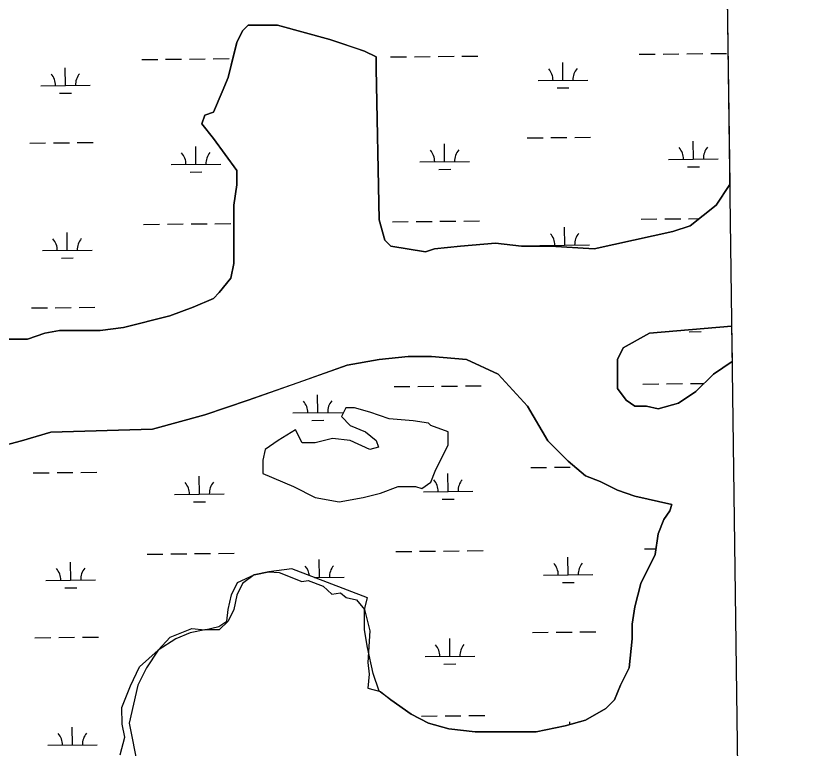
# Model space of a CAD drawing. Extents: x 3734862 to 3772949, y 391520 to 417239.
# Drawn here: x 3769220 to 3770844, y 409805 to 411284 of the extents above; entities that cross this region are included whole.
import ezdxf

# ---------------------------------------------------------------- set-up
doc = ezdxf.new("R2010")
doc.units = 0
for name, color, linetype in [('V-GRID-FRAM', 7, 'Continuous'), ('V-TOPO-SHOR', 7, 'Continuous'), ('V-WETL-SWMP', 7, 'Continuous')]:
    doc.layers.add(name, color=color, linetype=linetype)

msp = doc.modelspace()

# ---------------------------------------------------------------- linework, layer by layer
at = {"layer": 'V-GRID-FRAM'}
msp.add_lwpolyline([(3738832.3, 415033.8), (3770599.2, 415447.4), (3770843.8, 397266.6), (3739061.1, 396852.8), (3738832.3, 415033.8)], dxfattribs=at)
at = {"layer": 'V-TOPO-SHOR'}
for p, q in [((3769676.8, 411254), (3769688.5, 411265.7)), ((3769688.5, 411265.7), (3769717.9, 411265.7)), ((3769717.9, 411265.7), (3769747.2, 411265.7)), ((3769747.2, 411265.7), (3769852.7, 411236.4)), ((3769665.1, 411230.5), (3769676.8, 411254)), ((3769659.2, 411207), (3769665.1, 411230.5)), ((3769852.7, 411236.4), (3769905.5, 411218.8)), ((3769905.5, 411218.8), (3769923.1, 411212.9)), ((3769647.5, 411160.1), (3769659.2, 411207)), ((3769923.1, 411212.9), (3769946.6, 411201.2)), ((3769946.6, 411201.2), (3769946.6, 411177.7)), ((3769946.6, 411177.7), (3769952.4, 410872.5)), ((3769635.7, 411130.8), (3769647.5, 411160.1)), ((3769618.1, 411089.7), (3769635.7, 411130.8)), ((3769600.6, 411083.8), (3769618.1, 411089.7)), ((3769594.7, 411066.2), (3769600.6, 411083.8)), ((3769618.1, 411036.9), (3769594.7, 411066.2)), ((3769665.1, 410972.3), (3769618.1, 411036.9)), ((3769665.1, 410943), (3769665.1, 410972.3)), ((3769659.2, 410901.9), (3769665.1, 410943)), ((3770632.8, 410901.9), (3770659.8, 410944.1)), ((3769659.2, 410784.5), (3769659.2, 410901.9)), ((3770580, 410860.8), (3770632.8, 410901.9)), ((3769952.4, 410872.5), (3769964.2, 410831.5)), ((3770544.8, 410849.1), (3770580, 410860.8)), ((3770386.4, 410813.8), (3770544.8, 410849.1)), ((3769964.2, 410831.5), (3769975.9, 410819.7)), ((3770116.7, 410819.7), (3770187, 410825.6)), ((3770187, 410825.6), (3770239.8, 410819.7)), ((3769975.9, 410819.7), (3770046.3, 410808)), ((3770046.3, 410808), (3770063.9, 410813.8)), ((3770063.9, 410813.8), (3770116.7, 410819.7)), ((3770239.8, 410819.7), (3770298.5, 410819.7)), ((3770298.5, 410819.7), (3770386.4, 410813.8)), ((3769653.3, 410755.2), (3769659.2, 410784.5)), ((3769629.9, 410725.8), (3769653.3, 410755.2)), ((3769577.1, 410696.5), (3769618.1, 410714.1)), ((3769618.1, 410714.1), (3769629.9, 410725.8)), ((3769530.2, 410678.9), (3769577.1, 410696.5)), ((3769436.3, 410655.4), (3769530.2, 410678.9)), ((3769278, 410643.7), (3769307.3, 410649.5)), ((3769307.3, 410649.5), (3769330.8, 410649.5)), ((3769330.8, 410649.5), (3769354.2, 410649.5)), ((3769354.2, 410649.5), (3769389.4, 410649.5)), ((3769389.4, 410649.5), (3769436.3, 410655.4)), ((3770663.6, 410657.9), (3770497.9, 410643.7)), ((3769184.2, 410631.9), (3769242.8, 410631.9)), ((3769242.8, 410631.9), (3769278, 410643.7)), ((3770497.9, 410643.7), (3770445.1, 410614.3)), ((3770445.1, 410614.3), (3770433.4, 410590.8)), ((3769952.4, 410590.8), (3769887.9, 410579.1)), ((3770011.1, 410596.7), (3769952.4, 410590.8)), ((3770058, 410596.7), (3770011.1, 410596.7)), ((3770128.4, 410590.8), (3770058, 410596.7)), ((3770192.9, 410561.5), (3770128.4, 410590.8)), ((3770433.4, 410590.8), (3770433.4, 410561.5)), ((3770626.9, 410561.5), (3770664.6, 410586.6)), ((3769887.9, 410579.1), (3769788.2, 410543.9)), ((3770251.5, 410496.9), (3770192.9, 410561.5)), ((3770433.4, 410561.5), (3770433.4, 410532.2)), ((3770591.7, 410526.3), (3770626.9, 410561.5)), ((3769788.2, 410543.9), (3769688.5, 410508.7)), ((3770433.4, 410532.2), (3770450.9, 410508.7)), ((3770556.5, 410502.8), (3770591.7, 410526.3)), ((3769688.5, 410508.7), (3769600.6, 410479.3)), ((3770450.9, 410508.7), (3770468.5, 410496.9)), ((3770515.5, 410491.1), (3770556.5, 410502.8)), ((3770292.6, 410426.5), (3770251.5, 410496.9)), ((3770468.5, 410496.9), (3770492, 410496.9)), ((3770492, 410496.9), (3770515.5, 410491.1)), ((3769600.6, 410479.3), (3769495, 410450)), ((3769289.7, 410444.1), (3769231.1, 410426.5)), ((3769495, 410450), (3769289.7, 410444.1)), ((3769231.1, 410426.5), (3769184.2, 410414.8)), ((3770333.7, 410385.4), (3770292.6, 410426.5)), ((3770368.8, 410356.1), (3770333.7, 410385.4)), ((3770398.2, 410344.4), (3770368.8, 410356.1)), ((3770433.4, 410326.8), (3770398.2, 410344.4)), ((3770468.5, 410315), (3770433.4, 410326.8)), ((3770543, 410298), (3770468.5, 410315)), ((3770538.9, 410285.7), (3770543, 410298)), ((3770527.2, 410268.1), (3770538.9, 410285.7)), ((3770515.5, 410238.7), (3770527.2, 410268.1)), ((3770509.6, 410197.6), (3770515.5, 410238.7)), ((3770480.3, 410139), (3770509.6, 410197.6)), ((3769700.3, 410156.6), (3769729.6, 410162.4)), ((3769729.6, 410162.4), (3769750.6, 410161.3)), ((3769750.6, 410161.3), (3769796.2, 410142.5)), ((3769666.7, 410140.9), (3769700.3, 410156.6)), ((3769796.2, 410142.5), (3769809.2, 410145)), ((3769809.2, 410145), (3769839.4, 410133.6)), ((3769654.5, 410115.7), (3769666.7, 410140.9)), ((3769839.4, 410133.6), (3769857.3, 410117.3)), ((3770468.5, 410092), (3770480.3, 410139)), ((3769648, 410086.3), (3769654.5, 410115.7)), ((3769857.3, 410117.3), (3769874.4, 410119.7)), ((3769874.4, 410119.7), (3769885.9, 410110.7)), ((3769885.9, 410110.7), (3769906.9, 410105.9)), ((3769906.9, 410105.9), (3769923.1, 410086.1)), ((3769644.8, 410062.7), (3769648, 410086.3)), ((3769923.1, 410086.1), (3769933.8, 410043.2)), ((3770462.7, 410056.8), (3770468.5, 410092)), ((3769629.3, 410052.1), (3769644.8, 410062.7)), ((3769530.8, 410030.2), (3769574.7, 410048.1)), ((3769574.7, 410048.1), (3769600.6, 410045.1)), ((3769600.6, 410045.1), (3769629.3, 410052.1)), ((3770462.7, 410027.4), (3770462.7, 410056.8)), ((3769506.7, 410004), (3769530.8, 410030.2)), ((3769933.8, 410043.2), (3769929.7, 409979.7)), ((3770456.8, 409968.8), (3770462.7, 410027.4)), ((3769468.9, 409970.7), (3769506.7, 410004)), ((3769451, 409932.4), (3769468.9, 409970.7)), ((3769929.7, 409979.7), (3769932.2, 409956.1)), ((3770439.2, 409933.5), (3770456.8, 409968.8)), ((3769932.2, 409956.1), (3769929.7, 409927.6)), ((3769433, 409888.5), (3769451, 409932.4)), ((3770427.5, 409904.2), (3770439.2, 409933.5)), ((3769929.7, 409927.6), (3769955, 409921)), ((3769955, 409921), (3769975.9, 409904.2)), ((3769975.9, 409904.2), (3770017, 409874.9)), ((3770409.9, 409886.6), (3770427.5, 409904.2)), ((3769433.9, 409855.1), (3769433, 409888.5)), ((3770368.8, 409863.1), (3770409.9, 409886.6)), ((3770017, 409874.9), (3770052.1, 409857.3)), ((3769439.6, 409829), (3769433.9, 409855.1)), ((3770052.1, 409857.3), (3770093.2, 409845.5)), ((3770269.1, 409839.7), (3770327.8, 409851.4)), ((3770327.8, 409851.4), (3770368.8, 409863.1)), ((3770093.2, 409845.5), (3770146, 409839.7)), ((3770146, 409839.7), (3770269.1, 409839.7)), ((3769429.8, 409793.2), (3769439.6, 409829))]:
    msp.add_line(p, q, dxfattribs=at)
at = {"layer": 'V-WETL-SWMP'}
for p, q in [((3770648.1, 411813.8), (3770659.8, 410944.1)), ((3769688.5, 411265.7), (3769676.8, 411254)), ((3769747.2, 411265.7), (3769688.5, 411265.7)), ((3769852.7, 411236.4), (3769747.2, 411265.7)), ((3769676.8, 411254), (3769665.1, 411230.5)), ((3769665.1, 411230.5), (3769647.5, 411160.1)), ((3769923.1, 411212.9), (3769852.7, 411236.4)), ((3769617.7, 411197.5), (3769649.7, 411197.8)), ((3769946.6, 411201.2), (3769923.1, 411212.9)), ((3769946.6, 411177.7), (3769946.6, 411201.2)), ((3769975.6, 411201.3), (3770007.6, 411201.6)), ((3770023.6, 411201.8), (3770055.5, 411202.1)), ((3770071.5, 411202.3), (3770103.5, 411202.6)), ((3770119.5, 411202.8), (3770151.5, 411203.1)), ((3770477.4, 411206.6), (3770509.4, 411206.9)), ((3770525.4, 411207.1), (3770557.4, 411207.4)), ((3770573.4, 411207.6), (3770605.4, 411207.9)), ((3770621.4, 411208.1), (3770653.4, 411208.4)), ((3769473.7, 411196), (3769505.7, 411196.3)), ((3769521.7, 411196.5), (3769553.7, 411196.8)), ((3769569.7, 411197), (3769601.7, 411197.3)), ((3770323.4, 411154.2), (3770323, 411190.2)), ((3769319.6, 411143.6), (3769319.2, 411179.6)), ((3769952.4, 410872.5), (3769946.6, 411177.7)), ((3769647.5, 411160.1), (3769635.7, 411130.8)), ((3770273.4, 411153.7), (3770373.4, 411154.7)), ((3769269.6, 411143.1), (3769369.6, 411144.1)), ((3770311.6, 411138.6), (3770335.5, 411138.9)), ((3769307.8, 411128), (3769331.8, 411128.3)), ((3769635.7, 411130.8), (3769618.1, 411089.7)), ((3769618.1, 411089.7), (3769600.6, 411083.8)), ((3769600.6, 411083.8), (3769594.7, 411066.2)), ((3769594.7, 411066.2), (3769618.1, 411036.9)), ((3769618.1, 411036.9), (3769665.1, 410972.3)), ((3770251.2, 411038), (3770283.2, 411038.3)), ((3770299.2, 411038.5), (3770331.2, 411038.8)), ((3770347.2, 411039), (3770379.2, 411039.4)), ((3769247.4, 411027.4), (3769279.4, 411027.7)), ((3769295.4, 411027.9), (3769327.4, 411028.2)), ((3769343.4, 411028.4), (3769375.4, 411028.7)), ((3769582.8, 410984.5), (3769582.4, 411020.5)), ((3770084.6, 410989.8), (3770084.3, 411025.8)), ((3770586.5, 410995.1), (3770586.1, 411031.1)), ((3770034.6, 410989.3), (3770134.6, 410990.3)), ((3770536.5, 410994.6), (3770636.5, 410995.6)), ((3769532.8, 410984), (3769632.8, 410985)), ((3769665.1, 410972.3), (3769665.1, 410943)), ((3770072.8, 410974.3), (3770096.8, 410974.5)), ((3770574.7, 410979.6), (3770598.7, 410979.8)), ((3769570.9, 410969), (3769594.9, 410969.2)), ((3769665.1, 410943), (3769659.2, 410901.9)), ((3770659.8, 410944.1), (3770632.8, 410901.9)), ((3769659.2, 410901.9), (3769659.2, 410784.5)), ((3770632.8, 410901.9), (3770580, 410860.8)), ((3770480.9, 410873.9), (3770512.9, 410874.3)), ((3770528.9, 410874.4), (3770560.9, 410874.8)), ((3770576.9, 410874.9), (3770598.4, 410875.2)), ((3769477.2, 410863.3), (3769509.2, 410863.7)), ((3769525.2, 410863.8), (3769557.2, 410864.2)), ((3769573.2, 410864.3), (3769605.2, 410864.7)), ((3769621.2, 410864.8), (3769653.2, 410865.2)), ((3769964.2, 410831.5), (3769952.4, 410872.5)), ((3769979.1, 410868.6), (3770011.1, 410869)), ((3770027.1, 410869.1), (3770059.1, 410869.5)), ((3770075.1, 410869.6), (3770107.1, 410870)), ((3770123.1, 410870.1), (3770155.1, 410870.5)), ((3770326.9, 410821.5), (3770326.5, 410857.5)), ((3770580, 410860.8), (3770544.8, 410849.1)), ((3769323.1, 410810.9), (3769322.8, 410846.9)), ((3770544.8, 410849.1), (3770386.4, 410813.8)), ((3769975.9, 410819.7), (3769964.2, 410831.5)), ((3770187, 410825.6), (3770116.7, 410819.7)), ((3770239.8, 410819.7), (3770187, 410825.6)), ((3769273.1, 410810.4), (3769373.1, 410811.5)), ((3770046.3, 410808), (3769975.9, 410819.7)), ((3770063.9, 410813.8), (3770046.3, 410808)), ((3770116.7, 410819.7), (3770063.9, 410813.8)), ((3770298.5, 410819.7), (3770239.8, 410819.7)), ((3770276.9, 410821), (3770376.9, 410822.1)), ((3770386.4, 410813.8), (3770298.5, 410819.7)), ((3769311.3, 410795.4), (3769335.3, 410795.6)), ((3769659.2, 410784.5), (3769653.3, 410755.2)), ((3769653.3, 410755.2), (3769629.9, 410725.8)), ((3769618.1, 410714.1), (3769577.1, 410696.5)), ((3769629.9, 410725.8), (3769618.1, 410714.1)), ((3769251, 410694.7), (3769283, 410695.1)), ((3769299, 410695.2), (3769331, 410695.6)), ((3769347, 410695.8), (3769378.9, 410696.1)), ((3769577.1, 410696.5), (3769530.2, 410678.9)), ((3769530.2, 410678.9), (3769436.3, 410655.4)), ((3769307.3, 410649.5), (3769278, 410643.7)), ((3769389.4, 410649.5), (3769307.3, 410649.5)), ((3769436.3, 410655.4), (3769389.4, 410649.5)), ((3770497.9, 410643.7), (3770663.6, 410657.9)), ((3770578.2, 410646.9), (3770602.2, 410647.1)), ((3770663.6, 410657.9), (3770664.6, 410586.6)), ((3769242.8, 410631.9), (3769137.2, 410631.9)), ((3769278, 410643.7), (3769242.8, 410631.9)), ((3770445.1, 410614.3), (3770497.9, 410643.7)), ((3770433.4, 410590.8), (3770445.1, 410614.3)), ((3770433.4, 410532.2), (3770433.4, 410590.8)), ((3770664.6, 410586.6), (3770626.9, 410561.5)), ((3770626.9, 410561.5), (3770591.7, 410526.3)), ((3769982.6, 410536), (3770014.6, 410536.3)), ((3770030.6, 410536.5), (3770062.6, 410536.8)), ((3770078.6, 410537), (3770110.6, 410537.3)), ((3770126.6, 410537.5), (3770158.6, 410537.8)), ((3770450.9, 410508.7), (3770433.4, 410532.2)), ((3770484.5, 410541.3), (3770516.5, 410541.6)), ((3770532.5, 410541.8), (3770564.5, 410542.1)), ((3770580.5, 410542.3), (3770608, 410542.6)), ((3769828.5, 410483.6), (3769828.2, 410519.6)), ((3770591.7, 410526.3), (3770556.5, 410502.8)), ((3770468.5, 410496.9), (3770450.9, 410508.7)), ((3770556.5, 410502.8), (3770515.5, 410491.1)), ((3769778.5, 410483.1), (3769878.5, 410484.1)), ((3770492, 410496.9), (3770468.5, 410496.9)), ((3770515.5, 410491.1), (3770492, 410496.9)), ((3769816.7, 410468), (3769840.7, 410468.3)), ((3770258.2, 410372.7), (3770290.2, 410373)), ((3770306.2, 410373.2), (3770338.2, 410373.5)), ((3769254.5, 410362.1), (3769286.5, 410362.4)), ((3769302.5, 410362.6), (3769334.5, 410362.9)), ((3769350.5, 410363.1), (3769382.5, 410363.4)), ((3769589.8, 410319.2), (3769589.4, 410355.2)), ((3770091.7, 410324.5), (3770091.3, 410360.5)), ((3770041.7, 410324), (3770141.7, 410325)), ((3769539.8, 410318.7), (3769639.8, 410319.7)), ((3770079.8, 410308.9), (3770103.8, 410309.2)), ((3769577.9, 410303.6), (3769601.9, 410303.9)), ((3770488, 410208.6), (3770511.2, 410208.8)), ((3769484.2, 410198), (3769516.2, 410198.3)), ((3769532.2, 410198.5), (3769564.2, 410198.8)), ((3769580.2, 410199), (3769612.2, 410199.4)), ((3769628.2, 410199.5), (3769660.2, 410199.9)), ((3769986.1, 410203.3), (3770018.1, 410203.6)), ((3770034.1, 410203.8), (3770066.1, 410204.1)), ((3770082.1, 410204.3), (3770114.1, 410204.7)), ((3770130.1, 410204.8), (3770162.1, 410205.2)), ((3770333.9, 410156.2), (3770333.5, 410192.2)), ((3769330.2, 410145.6), (3769329.8, 410181.6)), ((3769832, 410150.9), (3769831.7, 410186.9)), ((3769280.2, 410145.1), (3769380.2, 410146.2)), ((3769821.9, 410150.8), (3769882, 410151.5)), ((3770283.9, 410155.7), (3770383.9, 410156.8)), ((3769318.3, 410130.1), (3769342.3, 410130.3)), ((3770322.1, 410140.7), (3770346.1, 410140.9)), ((3769258, 410029.4), (3769290, 410029.8)), ((3769306, 410029.9), (3769338, 410030.3)), ((3769354, 410030.4), (3769386, 410030.8)), ((3770261.7, 410040), (3770293.7, 410040.4)), ((3770309.7, 410040.5), (3770341.7, 410040.9)), ((3770357.7, 410041), (3770389.7, 410041.4)), ((3770095.2, 409991.8), (3770094.8, 410027.8)), ((3770045.2, 409991.3), (3770145.2, 409992.4)), ((3770083.3, 409976.3), (3770107.3, 409976.5)), ((3770037.6, 409871.2), (3770069.6, 409871.5)), ((3770085.6, 409871.7), (3770117.6, 409872)), ((3770133.6, 409872.2), (3770165.6, 409872.5)), ((3770337.1, 409854.1), (3770337.1, 409859.6)), ((3769333.7, 409813), (3769333.3, 409849)), ((3769283.7, 409812.4), (3769383.7, 409813.5))]:
    msp.add_line(p, q, dxfattribs=at)
msp.add_lwpolyline([(3769184.2, 410414.8), (3769231.1, 410426.5), (3769289.7, 410444.1), (3769495, 410450), (3769600.6, 410479.3), (3769688.5, 410508.7), (3769887.9, 410579.1), (3769952.4, 410590.8), (3770011.1, 410596.7), (3770058, 410596.7), (3770128.4, 410590.8), (3770192.9, 410561.5), (3770251.5, 410496.9), (3770292.6, 410426.5), (3770333.7, 410385.4), (3770368.8, 410356.1), (3770398.2, 410344.4), (3770433.4, 410326.8), (3770468.5, 410315), (3770543, 410298), (3770538.9, 410285.7), (3770527.2, 410268.1), (3770515.5, 410238.7), (3770509.6, 410197.6), (3770480.3, 410139), (3770468.5, 410092), (3770462.7, 410056.8), (3770462.7, 410027.4), (3770456.8, 409968.8), (3770439.2, 409933.5), (3770427.5, 409904.2), (3770409.9, 409886.6), (3770368.8, 409863.1), (3770327.8, 409851.4), (3770269.1, 409839.7), (3770146, 409839.7), (3770093.2, 409845.5), (3770052.1, 409857.3), (3770017, 409874.9), (3769975.9, 409904.2), (3769952.4, 409921.8), (3769940.7, 409957), (3769929, 410009.8), (3769923.1, 410045.1), (3769923.1, 410086.1), (3769929, 410109.6), (3769776.5, 410168.3), (3769729.6, 410162.4), (3769700.3, 410156.6), (3769676.8, 410139), (3769665.1, 410115.5), (3769659.2, 410086.1), (3769647.5, 410062.7), (3769629.9, 410045.1), (3769600.6, 410045.1), (3769571.2, 410039.2), (3769541.9, 410027.4), (3769506.7, 410004), (3769483.3, 409968.8), (3769465.7, 409933.5), (3769448.1, 409857.3), (3769465.7, 409769.2)], dxfattribs=at)
msp.add_lwpolyline([(3770021.4, 410466.7), (3769973, 410471.1), (3769933.4, 410484.3), (3769902.6, 410493.1), (3769885, 410493.1), (3769876.2, 410475.5), (3769893.8, 410457.9), (3769924.6, 410444.7), (3769946.6, 410427.1), (3769951, 410413.9), (3769933.4, 410409.5), (3769893.8, 410427.1), (3769858.6, 410431.5), (3769823.4, 410422.7), (3769797, 410422.7), (3769783.8, 410449.1), (3769748.6, 410427.1), (3769722.2, 410409.5), (3769717.8, 410387.4), (3769717.8, 410361), (3769779.4, 410334.6), (3769823.4, 410312.6), (3769871.8, 410303.8), (3769920.2, 410312.6), (3769955.4, 410321.4), (3769990.6, 410334.6), (3770025.8, 410334.6), (3770038.9, 410330.2), (3770056.5, 410343.4), (3770065.3, 410365.4), (3770091.7, 410418.3), (3770091.7, 410444.7), (3770056.5, 410457.9), (3770052.1, 410462.3)], close=True, dxfattribs=at)
for centre, start, end in [((3769264.4, 411143.5), 359.8334, 41.377), ((3769374.9, 411144.7), 139.8334, 181.377), ((3770268.1, 411154.1), 359.8334, 41.377), ((3770378.6, 411155.3), 139.8334, 181.377), ((3769527.5, 410984.4), 359.8334, 41.377), ((3769638, 410985.6), 139.8334, 181.377), ((3770029.4, 410989.7), 359.8334, 41.377), ((3770139.9, 410990.9), 139.8334, 181.377), ((3770531.3, 410995), 359.8334, 41.377), ((3770641.8, 410996.2), 139.8334, 181.377), ((3770271.7, 410821.4), 359.8334, 41.377), ((3770382.1, 410822.6), 139.8334, 181.377), ((3769267.9, 410810.8), 359.8334, 41.377), ((3769378.4, 410812), 139.8334, 181.377), ((3769773.3, 410483.5), 359.8334, 41.377), ((3769883.8, 410484.6), 139.8334, 181.377), ((3769534.5, 410319.1), 359.8334, 41.377), ((3769645, 410320.3), 139.8334, 181.377), ((3770036.4, 410324.4), 359.8334, 41.377), ((3770146.9, 410325.6), 139.8334, 181.377), ((3769887.3, 410152), 139.8334, 181.377), ((3770278.7, 410156.1), 359.8334, 41.377), ((3770389.2, 410157.3), 139.8334, 181.377), ((3769274.9, 410145.5), 359.8334, 41.377), ((3769385.4, 410146.7), 139.8334, 181.377), ((3769776.8, 410150.8), 6.3082, 41.377), ((3770039.9, 409991.7), 359.8334, 41.377), ((3770150.4, 409992.9), 139.8334, 181.377), ((3769278.4, 409812.9), 359.8334, 41.377), ((3769388.9, 409814), 139.8334, 181.377)]:
    msp.add_arc(centre, 35.2, start, end, dxfattribs=at)

doc.saveas('drawing.dxf')
